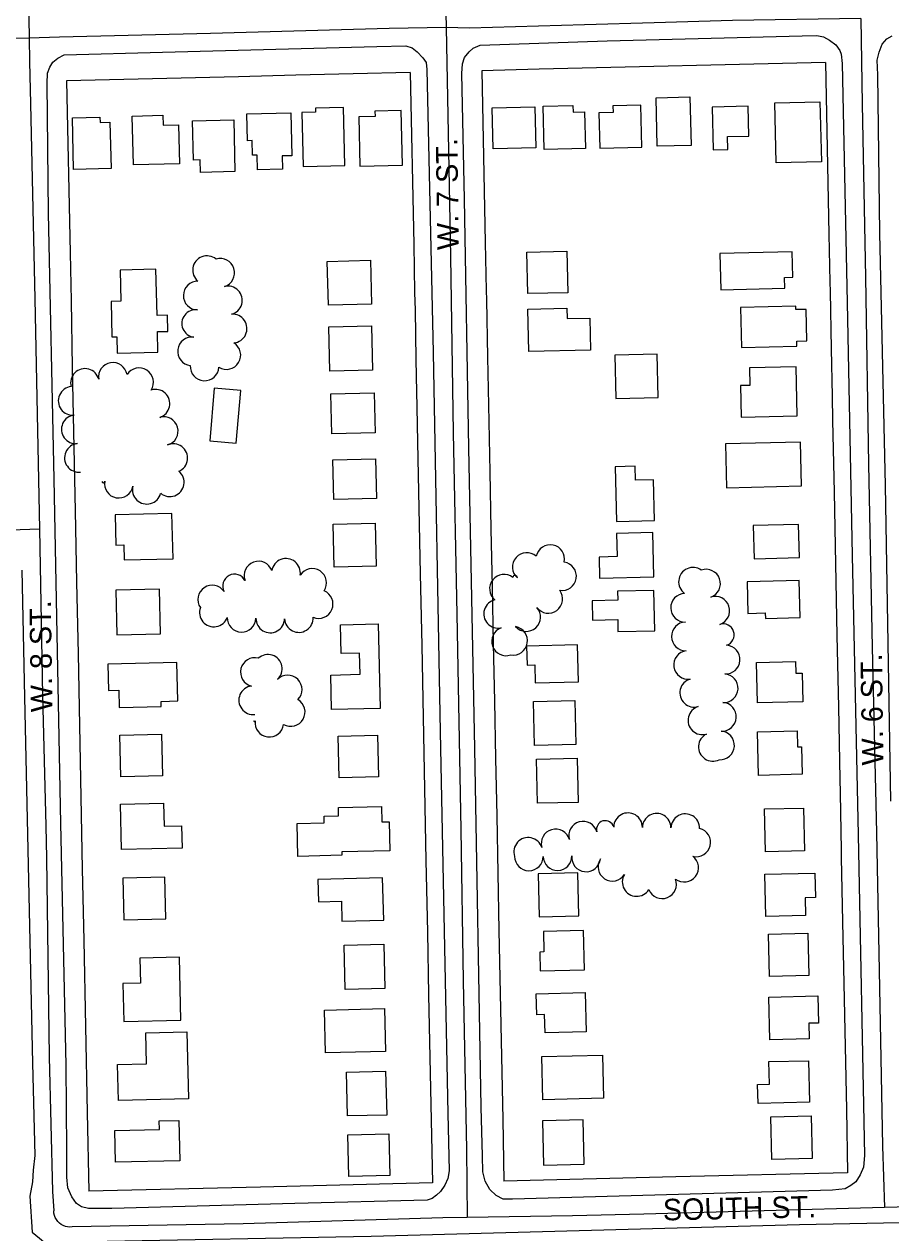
# Model space of a CAD drawing. Extents: x -25029 to 2274964, y -81170 to 687028.
# Drawn here: x -16160 to -15555, y -66366 to -65523 of the extents above; entities that cross this region are included whole.
import ezdxf

# ---------------------------------------------------------------- set-up
doc = ezdxf.new("R2010")
doc.units = 0
for name, color, linetype in [('81911BEA - RW_X_Fee_RW', 7, 'Continuous'), ('BLDG', 7, 'Continuous'), ('GE_X_CL_2000', 7, 'Continuous'), ('ROAD', 7, 'Continuous'), ('ROAD-NAME', 7, 'Continuous'), ('TREES', 7, 'Continuous')]:
    doc.layers.add(name, color=color, linetype=linetype)

msp = doc.modelspace()

# ---------------------------------------------------------------- linework, layer by layer
at = {"layer": '81911BEA - RW_X_Fee_RW'}
for points in [[(-15600.74, -65549.41), (-15640.73, -65550.38), (-15680.72, -65551.35), (-15720.71, -65552.33), (-15760.7, -65553.31), (-15800.69, -65554.28), (-15840.67, -65555.26)], [(-15600.74, -65549.41), (-15598.35, -65669.38), (-15597.69, -65702.85)], [(-15890.66, -65556.48), (-15930.65, -65557.45), (-15970.64, -65558.43), (-16010.63, -65559.41), (-16050.62, -65560.38), (-16090.61, -65561.36), (-16130.6, -65562.34)], [(-15890.66, -65556.48), (-15888.27, -65676.45), (-15887.61, -65709.93)], [(-15840.67, -65555.26), (-15838.29, -65675.23), (-15837.62, -65708.71)], [(-16130.6, -65562.34), (-16128.21, -65682.31), (-16127.54, -65715.79)], [(-15597.69, -65702.85), (-15597.56, -65709.37), (-15596.76, -65749.36), (-15596.1, -65782.47), (-15595.77, -65799.35), (-15594.77, -65849.34), (-15593.78, -65899.33), (-15592.78, -65949.32), (-15591.79, -65999.31), (-15590.79, -66049.3), (-15590.59, -66059.3), (-15589.8, -66099.29), (-15589.7, -66104.29), (-15588.8, -66149.28), (-15587.95, -66192.27), (-15587.07, -66236.27), (-15586.2, -66280.26), (-15585.32, -66324.25)], [(-15887.61, -65709.93), (-15887.36, -65722.45), (-15886.68, -65756.44), (-15886.44, -65768.44), (-15886.02, -65789.95), (-15885.53, -65814.43), (-15884.61, -65860.42), (-15883.7, -65906.41), (-15882.7, -65956.4), (-15881.71, -66006.39), (-15880.71, -66056.38), (-15879.72, -66106.37), (-15878.72, -66156.36), (-15877.85, -66200.1), (-15876.98, -66243.84), (-15876.11, -66287.58), (-15875.24, -66331.33)], [(-15837.62, -65708.71), (-15837.49, -65715.23), (-15836.7, -65755.22), (-15836.03, -65788.66), (-15835.1, -65835.2), (-15834.31, -65875.2), (-15833.51, -65915.19), (-15832.72, -65955.18), (-15831.92, -65995.17), (-15831.13, -66035.16), (-15830.33, -66075.16), (-15829.53, -66115.15), (-15828.74, -66155.14), (-15827.86, -66199.13), (-15826.99, -66243.12), (-15826.11, -66287.11), (-15825.26, -66330.11)], [(-16127.54, -65715.79), (-16126.62, -65762.29), (-16125.94, -65796.15), (-16124.63, -65862.28), (-16124.38, -65874.67)], [(-16124.38, -65874.67), (-16123.63, -65912.27), (-16122.64, -65962.26), (-16121.64, -66012.25), (-16120.65, -66062.24), (-16119.65, -66112.23), (-16118.66, -66162.22), (-16117.47, -66222.2), (-16116.27, -66282.19), (-16115.18, -66337.18)], [(-15585.32, -66324.25), (-15705.29, -66327.18), (-15825.26, -66330.11)], [(-15875.24, -66331.33), (-15995.21, -66334.25), (-16115.18, -66337.18)]]:
    msp.add_lwpolyline(points, dxfattribs=at)
at = {"layer": 'BLDG'}
for points in [[(-15695.37, -65573.55), (-15694.55, -65607.43), (-15718.27, -65608), (-15719.08, -65574.12)], [(-15604.63, -65576.95), (-15603.62, -65618.84), (-15635.16, -65619.6), (-15636.17, -65577.71)], [(-16063.48, -65586.37), (-16063.31, -65593.28), (-16052.43, -65593.02), (-16051.77, -65620.28), (-16083.93, -65621.05), (-16084.76, -65586.88)], [(-15974.11, -65584.56), (-15973.38, -65614.6), (-15980.14, -65614.76), (-15979.92, -65623.94), (-15997.26, -65624.36), (-15997.51, -65614.2), (-16000.83, -65614.28), (-16001.08, -65604.01), (-16004.29, -65604.08), (-16004.74, -65585.3)], [(-15956.84, -65581.47), (-15956.77, -65584.25), (-15966.41, -65584.48), (-15965.5, -65622.1), (-15936.36, -65621.4), (-15937.33, -65581)], [(-15915.32, -65583.38), (-15915.23, -65587.11), (-15926.62, -65587.39), (-15925.79, -65621.87), (-15896.15, -65621.16), (-15897.07, -65582.94)], [(-15803.75, -65580.45), (-15803.06, -65609.03), (-15832.8, -65609.74), (-15833.48, -65581.17)], [(-15777.07, -65579.43), (-15776.95, -65584.18), (-15769.04, -65583.99), (-15768.42, -65609.47), (-15797.15, -65610.16), (-15797.88, -65579.93)], [(-15749.21, -65579.84), (-15749.1, -65584.35), (-15758.97, -65584.58), (-15758.37, -65609.38), (-15728.89, -65608.67), (-15729.6, -65579.36)], [(-15679.17, -65610.38), (-15668.88, -65610.13), (-15669.1, -65601.24), (-15654.35, -65600.88), (-15654.85, -65580.04), (-15679.89, -65580.65)], [(-16107.38, -65587.61), (-16107.29, -65591.3), (-16100.38, -65591.13), (-16099.6, -65623.51), (-16125.7, -65624.14), (-16126.57, -65588.07)], [(-16013.96, -65589.51), (-16013.09, -65625.61), (-16037.08, -65626.19), (-16037.29, -65617.55), (-16042.03, -65617.66), (-16042.69, -65590.2)], [(-15918.5, -65687.57), (-15917.76, -65718.12), (-15947.85, -65718.85), (-15948.58, -65688.29)], [(-15781.4, -65681.17), (-15780.71, -65710.15), (-15808.62, -65710.82), (-15809.32, -65681.85)], [(-15673.81, -65708.11), (-15629.19, -65707.04), (-15629.37, -65699.5), (-15623.62, -65699.36), (-15624.05, -65681.55), (-15674.42, -65682.76)], [(-16093.32, -65694.38), (-16092.79, -65716.17), (-16099.51, -65716.33), (-16098.92, -65741.07), (-16095.51, -65740.99), (-16095.23, -65752.34), (-16066.83, -65751.66), (-16067.18, -65737.32), (-16059.95, -65737.14), (-16060.22, -65725.92), (-16067.48, -65726.09), (-16068.26, -65693.78)], [(-15781.31, -65720.92), (-15781.13, -65728.24), (-15765.3, -65727.86), (-15764.76, -65750.27), (-15807.81, -65751.31), (-15808.52, -65721.58)], [(-15659.36, -65748.34), (-15620.66, -65747.41), (-15620.74, -65744.02), (-15613.83, -65743.85), (-15614.36, -65721.82), (-15621.39, -65721.99), (-15621.45, -65719.51), (-15660.03, -65720.44)], [(-15917.81, -65733.33), (-15917.07, -65764.21), (-15946.87, -65764.93), (-15947.61, -65734.04)], [(-15747.91, -65753.86), (-15747.18, -65784.01), (-15717.64, -65783.3), (-15718.36, -65753.15)], [(-15653.77, -65762.65), (-15653.47, -65774.82), (-15660.06, -65774.98), (-15659.53, -65797.05), (-15620.42, -65796.11), (-15621.24, -65761.86)], [(-16012.25, -65815.24), (-16009, -65778.48), (-16027.47, -65776.85), (-16030.72, -65813.6)], [(-15915.76, -65779.97), (-15915.09, -65808.02), (-15945.52, -65808.76), (-15946.2, -65780.7)], [(-15669.84, -65846.29), (-15617.46, -65845.03), (-15618.19, -65814.47), (-15670.58, -65815.73)], [(-15914.86, -65825.99), (-15914.19, -65853.8), (-15944.1, -65854.53), (-15944.77, -65826.71)], [(-15733.35, -65840.96), (-15733.59, -65831.27), (-15747.71, -65831.61), (-15746.79, -65869.78), (-15720.1, -65869.14), (-15720.79, -65840.66)], [(-16096.16, -65886.36), (-16090.71, -65886.23), (-16090.46, -65896.64), (-16056.31, -65895.82), (-16057.07, -65864.31), (-16096.67, -65865.27)], [(-15915.21, -65871.06), (-15914.49, -65901.01), (-15943.79, -65901.72), (-15944.51, -65871.76)], [(-15650.67, -65895.77), (-15618.99, -65895.01), (-15619.55, -65871.93), (-15651.23, -65872.69)], [(-15721.42, -65877.59), (-15746.69, -65878.2), (-15746.3, -65894.31), (-15758.81, -65894.61), (-15758.46, -65909.28), (-15720.68, -65908.37)], [(-15654.93, -65933.93), (-15642.84, -65933.64), (-15642.75, -65937.5), (-15618.42, -65936.92), (-15619.05, -65911.07), (-15655.46, -65911.95)], [(-16095.49, -65949.01), (-16065.1, -65948.27), (-16065.85, -65917.04), (-16096.24, -65917.77)], [(-15720.54, -65917.94), (-15745.94, -65918.55), (-15745.79, -65924.73), (-15763.68, -65925.16), (-15763.36, -65938.66), (-15745.86, -65938.24), (-15745.66, -65946.64), (-15719.87, -65946.02)], [(-15946.17, -65976.97), (-15925.7, -65976.47), (-15926.06, -65961.65), (-15938.91, -65961.96), (-15939.4, -65941.88), (-15913.06, -65941.25), (-15911.64, -66000.25), (-15945.59, -66001.07)], [(-15809.14, -65970.01), (-15803.79, -65969.88), (-15803.49, -65982.34), (-15773.21, -65981.61), (-15773.83, -65955.94), (-15809.46, -65956.8)], [(-16101.37, -65987.74), (-16094.13, -65987.56), (-16093.84, -65999.56), (-16064.51, -65998.85), (-16064.59, -65995.36), (-16052.91, -65995.08), (-16053.56, -65968.21), (-16101.81, -65969.38)], [(-15621.69, -65967.51), (-15621.49, -65975.68), (-15617.02, -65975.57), (-15616.54, -65995.68), (-15648.27, -65996.44), (-15648.95, -65968.16)], [(-15775.78, -65994.66), (-15775.04, -66025.37), (-15803.86, -66026.07), (-15804.6, -65995.35)], [(-15620.46, -66015.92), (-15620.19, -66027.09), (-15617.59, -66027.03), (-15617.13, -66046.25), (-15647.57, -66046.99), (-15648.31, -66016.59)], [(-16064.26, -66018.24), (-16063.56, -66047.25), (-16092.73, -66047.96), (-16093.43, -66018.95)], [(-15913.45, -66018.86), (-15912.75, -66048.01), (-15940.28, -66048.68), (-15940.98, -66019.52)], [(-15774.19, -66034.91), (-15773.44, -66065.82), (-15801.88, -66066.5), (-15802.63, -66035.6)], [(-16062.86, -66066.36), (-16062.47, -66082.55), (-16050.36, -66082.26), (-16049.99, -66097.71), (-16092.33, -66098.73), (-16093.09, -66067.09)], [(-15969.73, -66080.51), (-15950.7, -66080.05), (-15950.8, -66075.56), (-15940.74, -66075.32), (-15940.88, -66069.51), (-15910.82, -66068.78), (-15910.56, -66079.5), (-15905.41, -66079.37), (-15904.92, -66099.55), (-15938.41, -66100.36), (-15938.35, -66102.76), (-15969.18, -66103.51)], [(-15616.15, -66069.78), (-15615.43, -66099.6), (-15642.69, -66100.25), (-15643.41, -66070.43)], [(-16091.44, -66118.83), (-16090.74, -66147.87), (-16061.32, -66147.16), (-16062.02, -66118.12)], [(-15801.38, -66115.62), (-15800.65, -66145.66), (-15772.97, -66145), (-15773.7, -66114.95)], [(-15608.21, -66115.18), (-15607.8, -66132.32), (-15615.04, -66132.49), (-15614.75, -66144.79), (-15642.33, -66145.45), (-15643.04, -66116.02)], [(-15954.77, -66135.24), (-15938.77, -66134.85), (-15938.43, -66148.82), (-15909.23, -66148.11), (-15909.94, -66118.49), (-15955.15, -66119.58)], [(-15797.74, -66155.87), (-15797.39, -66170.23), (-15800.17, -66170.3), (-15799.86, -66183.41), (-15768.94, -66182.67), (-15769.61, -66155.19)], [(-15613.03, -66157.07), (-15612.31, -66186.76), (-15639.84, -66187.43), (-15640.56, -66157.74)], [(-15909.06, -66164.82), (-15908.32, -66195.79), (-15936.15, -66196.46), (-15936.9, -66165.49)], [(-16079.5, -66174.59), (-16079.08, -66191.98), (-16091.24, -66192.27), (-16090.6, -66218.74), (-16050.82, -66217.78), (-16051.88, -66173.92)], [(-15767.88, -66225.93), (-15796.59, -66226.63), (-15796.9, -66213.89), (-15802.39, -66214.02), (-15802.74, -66199.42), (-15768.54, -66198.6)], [(-15606.14, -66200.92), (-15605.68, -66219.86), (-15612.5, -66220.03), (-15612.23, -66230.89), (-15639.71, -66231.55), (-15640.43, -66201.75)], [(-15907.9, -66239.58), (-15949.83, -66240.59), (-15950.55, -66210.73), (-15908.62, -66209.72)], [(-16046.69, -66225.98), (-16045.57, -66272.68), (-16094.37, -66273.86), (-16094.97, -66248.86), (-16074.72, -66248.37), (-16075.24, -66226.67)], [(-15755.75, -66272.34), (-15798.14, -66273.36), (-15798.87, -66243.29), (-15756.48, -66242.27)], [(-15612.71, -66246.09), (-15612.01, -66275.12), (-15647.82, -66275.99), (-15648.14, -66262.66), (-15639.89, -66262.46), (-15640.27, -66246.76)], [(-15907.85, -66253.4), (-15907.12, -66284.02), (-15934.45, -66284.68), (-15935.19, -66254.06)], [(-15610.69, -66284.5), (-15609.97, -66314.45), (-15638.22, -66315.13), (-15638.95, -66285.18)], [(-16096.98, -66294.8), (-16065.76, -66294.05), (-16065.9, -66288.11), (-16052.22, -66287.78), (-16051.54, -66315.93), (-16096.45, -66317.01)], [(-15798.41, -66288.08), (-15797.67, -66319.01), (-15769.16, -66318.32), (-15769.91, -66287.39)], [(-15905.62, -66297.23), (-15904.92, -66326.15), (-15933.57, -66326.84), (-15934.26, -66297.92)]]:
    msp.add_lwpolyline(points, close=True, dxfattribs=at)
at = {"layer": 'GE_X_CL_2000'}
for points in [[(-15874.84, -65110.19), (-15874.62, -65129.54), (-15872.35, -65233.49), (-15870.46, -65343.81), (-15866.49, -65485.47), (-15865.68, -65525.19)], [(-16164.87, -65238.54), (-16161.72, -65283.83), (-16159.53, -65399.22), (-16157.36, -65491.59), (-16156.69, -65532.61)], [(-15576.15, -65518.78), (-15665.58, -65520.29), (-15720.46, -65521.84), (-15769.06, -65523.21), (-15849.2, -65525.62), (-15865.68, -65525.19)], [(-15576.15, -65518.78), (-15575.05, -65578.5), (-15572.9, -65699.42), (-15570.81, -65829.98), (-15568.06, -65957.44), (-15565.21, -66087.21), (-15563.33, -66183.13), (-15561.03, -66305.7), (-15559.51, -66348.63)], [(-15865.68, -65525.19), (-15905.5, -65525.76), (-16030.18, -65529.34), (-16135.61, -65531.93), (-16156.69, -65532.61)], [(-15865.68, -65525.19), (-15862.58, -65684.89), (-15860.61, -65807.94), (-15858.16, -65934.42), (-15855.29, -66084.72), (-15853.64, -66190.47), (-15851.3, -66308.13), (-15850.96, -66355.46)], [(-16156.69, -65532.61), (-16217.24, -65533.52), (-16300.11, -65536.25)], [(-16156.69, -65532.61), (-16156.43, -65548.87), (-16155.8, -65578.4), (-16152.77, -65714.51), (-16149.62, -65875.2)], [(-16149.62, -65875.2), (-16163.13, -65875.75), (-16194.34, -65876.9), (-16293.29, -65879.16)], [(-16149.62, -65875.2), (-16147.4, -65991.29), (-16145.11, -66082.22), (-16144.55, -66104.71), (-16142.84, -66243.42), (-16140.36, -66337.42), (-16139.61, -66350.95)], [(-15256.12, -66341.63), (-15284.1, -66342.51), (-15408.79, -66344.64), (-15559.51, -66348.63)], [(-15850.96, -66355.46), (-15867.87, -66355.68), (-16007.41, -66359.99), (-16126.7, -66362.15), (-16128.31, -66362.24), (-16129.91, -66362.11), (-16131.47, -66361.75), (-16132.97, -66361.18), (-16134.38, -66360.4), (-16135.66, -66359.44), (-16136.8, -66358.3), (-16137.76, -66357.02), (-16138.54, -66355.61), (-16139.11, -66354.11), (-16139.47, -66352.55), (-16139.61, -66350.95)], [(-15559.51, -66348.63), (-15727.61, -66353.12), (-15777.46, -66354.48), (-15850.96, -66355.46)]]:
    msp.add_lwpolyline(points, dxfattribs=at)
at = {"layer": 'ROAD'}
for points in [[(-15852.7, -65644.84), (-15854.62, -65557.29), (-15854.27, -65550.49), (-15852.78, -65545.96), (-15849.45, -65542.1), (-15846.72, -65539.48), (-15841.87, -65537.39), (-15753.3, -65534.38), (-15616.97, -65530.99), (-15606.71, -65530.63), (-15602.25, -65531.62), (-15598.02, -65533.99), (-15593.43, -65537.25), (-15590.82, -65541.22), (-15589.81, -65543.79), (-15589.2, -65550.24), (-15585.67, -65717.05), (-15582.14, -65893.66), (-15577.93, -66088.38), (-15573.58, -66312.17), (-15574.15, -66320.37), (-15576.61, -66325.85), (-15579.57, -66330.73), (-15583.11, -66333.27), (-15587.08, -66335.58), (-15595.95, -66336.54), (-15819.32, -66342.66), (-15825.84, -66342.76), (-15830.58, -66340.09), (-15835.01, -66335.88), (-15838.34, -66330.21), (-15840.05, -66323.61), (-15840.34, -66312.47), (-15841.11, -66278.63), (-15845.64, -66028.32), (-15849.73, -65818.52)], [(-16143.18, -65654.63), (-16144.2, -65564.24), (-16143.86, -65556.99), (-16142.21, -65552.68), (-16140.21, -65549.4), (-16136.67, -65546.57), (-16132.26, -65544.19), (-16063.62, -65542.2), (-15914.02, -65538.33), (-15893.73, -65537.89), (-15889.35, -65539.31), (-15885.85, -65541.98), (-15882, -65546.18), (-15879.68, -65549.49), (-15879.21, -65554.48), (-15874.58, -65751.83), (-15869.72, -66016.5), (-15864.36, -66282.85), (-15863.48, -66322.92), (-15864.33, -66328.41), (-15866.63, -66332.94), (-15869.45, -66337.46), (-15872.25, -66340), (-15875.35, -66342.32), (-15878.87, -66343.54), (-15971.18, -66345.86), (-16098.94, -66349.31), (-16115.27, -66349.27), (-16120.24, -66348.06), (-16123.82, -66345.69), (-16126.86, -66341.05), (-16129.67, -66334.81), (-16130.49, -66327.33), (-16130.5, -66308.8), (-16131.02, -66249.32), (-16134.53, -66080.69), (-16139.28, -65840.26)]]:
    msp.add_lwpolyline(points, close=True, dxfattribs=at)
for points in [[(-15555.06, -66065.04), (-15558.92, -65844.69), (-15562.75, -65668.73), (-15564.28, -65558.04), (-15564.65, -65547.79), (-15563.21, -65542.3), (-15561.27, -65536.83), (-15558.02, -65533.04), (-15554.12, -65530.87)], [(-16161.94, -65903.89), (-16159.96, -65992.38), (-16154.52, -66247.9), (-16152.79, -66312.37), (-16153.9, -66322.61), (-16154.47, -66330.67), (-16156.3, -66340.69), (-16154.58, -66365.75), (-16149.56, -66370.04), (-16146.43, -66372.4), (-16114.71, -66372.34), (-15918.02, -66368.59), (-15618.83, -66360.4), (-15466.46, -66357.35), (-15296.8, -66352.74)]]:
    msp.add_lwpolyline(points, dxfattribs=at)
at = {"layer": 'TREES'}
for centre, radius, start, end in [((-16032.57, -65694.46), 10, 50.79648, 230.79648), ((-16023.31, -65696.27), 10, 287.06893, 107.06893), ((-16039.1, -65712.2), 10, 88.77307, 268.77307), ((-16017.93, -65715.53), 10, 284.11775, 104.11775), ((-16040.58, -65731.67), 9.56, 82.37313, 262.37313), ((-16014.68, -65735.19), 10, 274.69775, 94.69775), ((-16043.05, -65751.08), 10, 83.14117, 263.14117), ((-16019.07, -65753.69), 10, 238.60273, 58.60273), ((-16117.83, -65773.15), 10, 14.80753, 194.80753), ((-16098.3, -65768.95), 10, 9.48219, 189.48219), ((-16080.01, -65772.7), 10, 327.35204, 147.35204), ((-16034.26, -65761.62), 10, 176.49386, 356.49386), ((-16126.4, -65785.65), 10, 96.27506, 276.27506), ((-16068.57, -65787.62), 10, 287.59587, 107.59587), ((-16124.22, -65805.53), 10, 96.27506, 276.27506), ((-16062.81, -65806.77), 10, 285.9097, 105.9097), ((-16122.03, -65825.41), 10, 96.27506, 276.27506), ((-16056.12, -65825.58), 10, 293.20354, 113.20354), ((-16058.56, -65842.47), 10, 230.36448, 50.36448), ((-16104.99, -65841.79), 0.992, 186.79828, 6.79828), ((-16094.16, -65843.43), 10, 169.83041, 349.83041), ((-16074.63, -65847.69), 10, 165.59908, 345.59908), ((-15792.93, -65896.11), 10, 348.47779, 168.47779), ((-15996.66, -65907.56), 10, 20.00643, 200.00643), ((-15977.39, -65905.7), 10, 351.02726, 171.02726), ((-15809.32, -65901.64), 10, 48.77866, 228.77866), ((-15784.7, -65907.98), 10, 260.93943, 80.93943), ((-16013.35, -65914.85), 8.25, 27.99404, 207.99404), ((-15959.15, -65912.73), 10, 326.78019, 146.78019), ((-15825.28, -65916.72), 10, 51.36328, 231.36328), ((-15693.28, -65911.87), 10, 54.39196, 234.39196), ((-15684.13, -65913.17), 10, 289.43527, 109.43527), ((-16028.93, -65924.32), 10, 34.00336, 214.00336), ((-15817.47, -65909.03), 1.57, 355.47551, 175.47551), ((-15954.62, -65927.45), 10, 247.43079, 67.43079), ((-15794.3, -65923.84), 10, 216.71447, 36.71447), ((-15698.83, -65930), 10, 91.54447, 271.54447), ((-15677.7, -65932.11), 10, 288.05975, 108.05975), ((-16027.82, -65933.33), 10, 160.03803, 340.03803), ((-15829.35, -65934.29), 10, 102.5916, 282.5916), ((-15809.74, -65936.51), 10, 222.0195, 42.0195), ((-16008.42, -65937.01), 10, 178.47326, 358.47326), ((-15988.43, -65937.48), 10, 178.80381, 358.80381), ((-15968.44, -65937.19), 10, 182.89471, 2.89471), ((-15698.29, -65949.99), 10, 91.54447, 271.54447), ((-15823.85, -65953.48), 10, 109.36993, 289.36993), ((-15818.85, -65953.06), 10, 260.31829, 80.31829), ((-15672.22, -65948.92), 7.69, 288.05975, 108.05975), ((-15670.48, -65966.21), 10, 266.30189, 86.30189), ((-15999.17, -65974.93), 10, 76.05543, 256.05543), ((-15990.07, -65972.66), 10, 311.96886, 131.96886), ((-15696.65, -65969.89), 10, 97.89753, 277.89753), ((-15976.25, -65987.1), 10, 315.5284, 135.5284), ((-15692.42, -65989.38), 10, 106.58879, 286.58879), ((-15671.77, -65986.17), 10, 266.30189, 86.30189), ((-16000.36, -65994.56), 10, 97.03012, 277.03012), ((-15974.13, -66002.76), 10, 239.88843, 59.88843), ((-15686.71, -66008.55), 10, 106.58879, 286.58879), ((-15673.06, -66006.13), 10, 266.30189, 86.30189), ((-15999.52, -66008.88), 0.529, 172.12806, 352.12806), ((-15989.07, -66010.18), 10, 172.92555, 352.92555), ((-15674.35, -66026.09), 10, 266.30189, 86.30189), ((-15679.43, -66027.1), 10, 116.29162, 296.29162), ((-15738.63, -66083.19), 10, 359.04918, 179.04918), ((-15718.64, -66083.52), 10, 359.04918, 179.04918), ((-15698.64, -66083.85), 10, 359.04918, 179.04918), ((-15769.98, -66089.07), 10, 15.82672, 195.82672), ((-15754.49, -66084.68), 6.09, 15.82672, 195.82672), ((-15690.99, -66093.74), 10, 256.37862, 76.37862), ((-15808.34, -66100.38), 10, 18.19468, 198.19468), ((-15789.22, -66094.53), 10, 15.82672, 195.82672), ((-15807.84, -66103.51), 10, 179.91282, 359.91282), ((-15787.84, -66103.34), 10, 181.08888, 1.08888), ((-15767.9, -66104.24), 10, 173.74973, 353.74973), ((-15749.56, -66110.75), 10, 147.16037, 327.16037), ((-15699.41, -66111.41), 10, 232.71126, 52.71126), ((-15732.63, -66121.4), 10, 148.50668, 328.50668), ((-15714.79, -66122.99), 10, 201.26719, 21.26719)]:
    msp.add_arc(centre, radius, start, end, dxfattribs=at)

# ---------------------------------------------------------------- texts
at = {"layer": 'ROAD-NAME'}
for s, rotation, p in [('W. 7 ST.', 90.80207, (-15856.72, -65680.26)), ('W. 8 ST.', 90.80207, (-16140.48, -66002.75)), ('W. 8 ST.', 90.80207, (-16140.48, -66002.75)), ('W. 6 ST.', 90.80207, (-15560.23, -66039.91)), ('SOUTH ST.', 1.19807, (-15714.16, -66357.62))]:
    msp.add_text(s, height=15, rotation=rotation, dxfattribs=at).set_placement(p)

doc.saveas('drawing.dxf')
